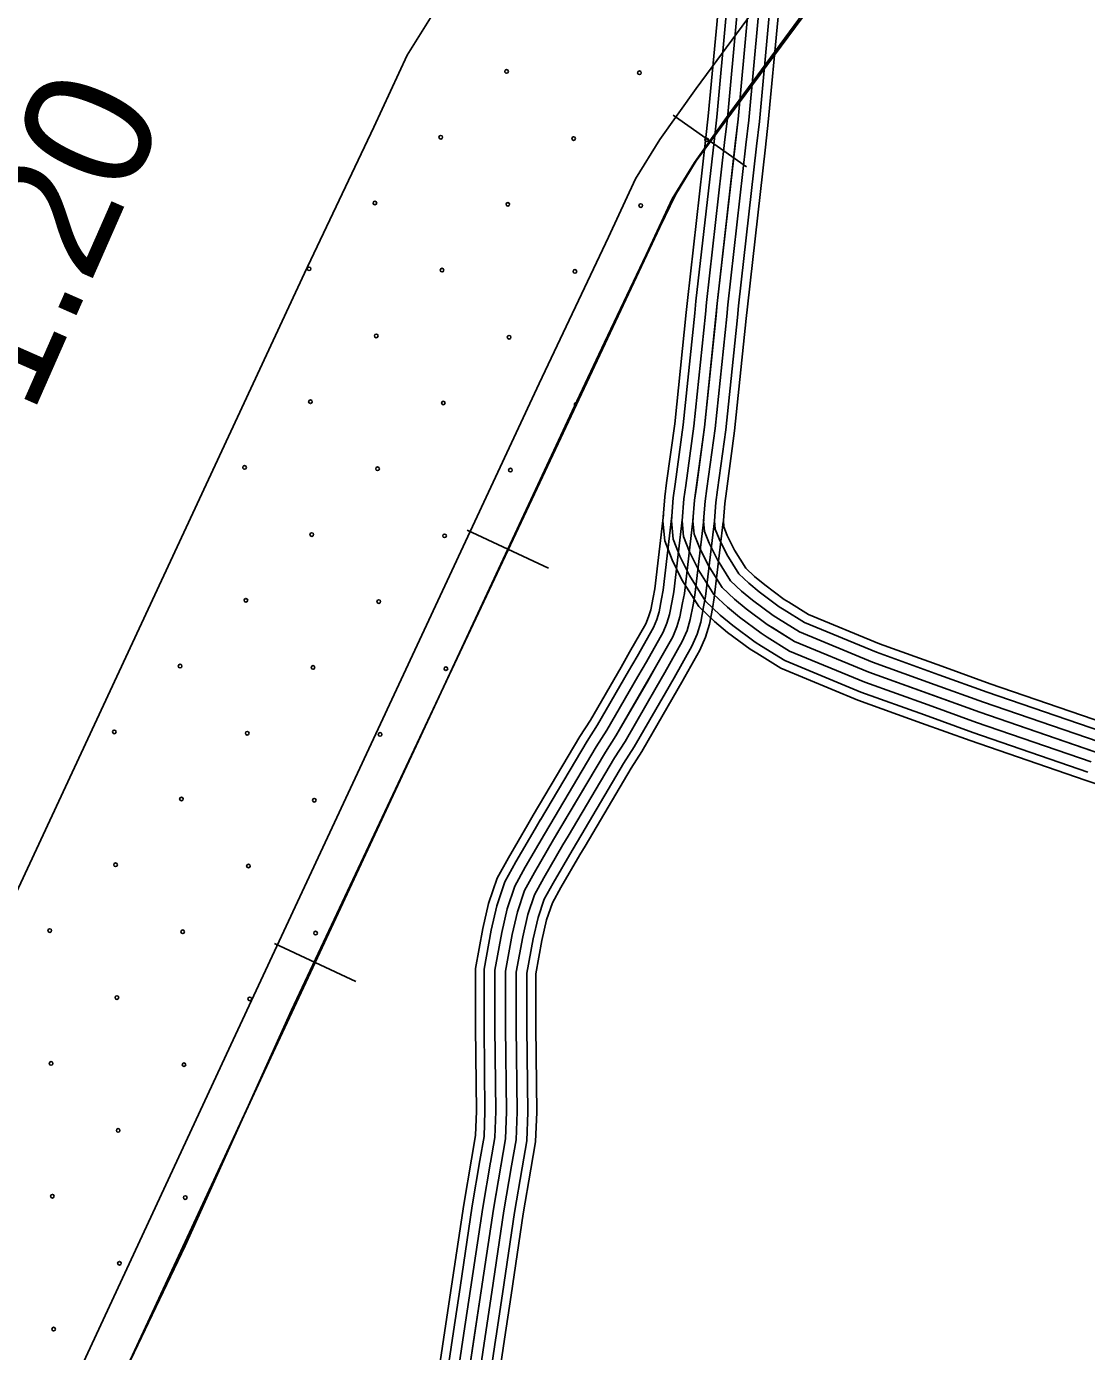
# Model space of a CAD drawing. Extents: x 1551132 to 1791609, y 378168 to 563823.
# Drawn here: x 1606056 to 1609123, y 429407 to 433242 of the extents above; entities that cross this region are included whole.
import ezdxf

# ---------------------------------------------------------------- set-up
doc = ezdxf.new("R2010")
doc.units = 0
for name, color, linetype in [('DESIGN - CONTOURS - Intermediate with optional Text', 7, 'Continuous'), ('DESIGN - EROSION CONTROL - Devices', 7, 'Continuous'), ('DESIGN - SCRATCH - User 1', 7, 'Continuous'), ('DESIGN - TRAFFIC CONTROL PERMANENT - Signalization', 7, 'Continuous'), ('SURVEY - CONTOURS - Index with Text', 7, 'Continuous'), ('SURVEY - CONTROL with Text', 7, 'Continuous'), ('SURVEY - VEGETATION - Features with Text', 7, 'Continuous')]:
    doc.layers.add(name, color=color, linetype=linetype)

msp = doc.modelspace()

# ---------------------------------------------------------------- linework, layer by layer
at = {"layer": 'DESIGN - CONTOURS - Intermediate with optional Text'}
for p, q in [((1608139.269, 432835.667), (1607926.999, 432985.804)), ((1607566.04, 431674.486), (1607330.354, 431784.247)), ((1607008.794, 430477.846), (1606773.108, 430587.615))]:
    msp.add_line(p, q, dxfattribs=at)
for points in [[(1604294.431, 426780.847), (1604936.699, 427465.899), (1605253.5, 427780.757), (1605586.651, 428107.724), (1605742.464, 428283.046), (1605861.12, 428417.408), (1605920.06, 428528.027), (1606049.216, 428750.75), (1606215.962, 429080.617), (1606762.958, 430257.882), (1607647.847, 432158.09), (1607848.134, 432580.951), (1607923.733, 432743.606), (1607988.789, 432848.034), (1608090.52, 432991.871), (1608427.754, 433450.066)], [(1608033.138, 432910.735), (1608090.52, 432991.871), (1608422.838, 433443.391)], [(1607727.929, 432327.161), (1607848.134, 432580.951), (1607923.733, 432743.606), (1607988.789, 432848.034), (1608033.138, 432910.735)], [(1607448.201, 431729.371), (1607647.847, 432158.09), (1607727.929, 432327.161)], [(1607169.574, 431131.046), (1607448.201, 431729.371)], [(1606890.947, 430532.731), (1607169.574, 431131.046)], [(1606612.603, 429934.281), (1606762.958, 430257.882), (1606890.947, 430532.731)], [(1606334.493, 429335.724), (1606612.603, 429934.281)]]:
    msp.add_lwpolyline(points, dxfattribs=at)
at = {"layer": 'DESIGN - EROSION CONTROL - Devices'}
for centre in [(1607444.577, 433111.926), (1607444.577, 433111.926), (1607829.13, 433108.192), (1607829.13, 433108.192), (1607254.167, 432921.516), (1607254.167, 432921.516), (1607638.72, 432917.782), (1607638.72, 432917.782), (1608023.273, 432914.049), (1608023.273, 432914.049), (1607063.757, 432731.106), (1607063.757, 432731.106), (1607448.31, 432727.373), (1607448.31, 432727.373), (1607832.863, 432723.639), (1607832.863, 432723.639), (1606873.348, 432540.697), (1606873.348, 432540.697), (1607257.901, 432536.963), (1607257.901, 432536.963), (1607642.454, 432533.229), (1607642.454, 432533.229), (1607067.491, 432346.553), (1607067.491, 432346.553), (1607452.044, 432342.82), (1607452.044, 432342.82), (1606877.081, 432156.144), (1606877.081, 432156.144), (1607261.634, 432152.41), (1607261.634, 432152.41), (1606686.672, 431965.734), (1606686.672, 431965.734), (1607071.224, 431962), (1607071.224, 431962), (1607455.777, 431958.267), (1607455.777, 431958.267), (1606880.815, 431771.591), (1606880.815, 431771.591), (1607265.368, 431767.857), (1607265.368, 431767.857), (1606690.405, 431581.181), (1606690.405, 431581.181), (1607074.958, 431577.447), (1607074.958, 431577.447), (1606499.995, 431390.771), (1606499.995, 431390.771), (1606884.548, 431387.038), (1606884.548, 431387.038), (1607269.101, 431383.304), (1607269.101, 431383.304), (1606309.586, 431200.361), (1606309.586, 431200.361), (1606694.139, 431196.628), (1606694.139, 431196.628), (1607078.692, 431192.894), (1607078.692, 431192.894), (1606503.729, 431006.218), (1606503.729, 431006.218), (1606888.282, 431002.485), (1606888.282, 431002.485), (1606313.319, 430815.809), (1606313.319, 430815.809), (1606697.872, 430812.075), (1606697.872, 430812.075), (1606122.909, 430625.399), (1606122.909, 430625.399), (1606507.462, 430621.665), (1606507.462, 430621.665), (1606892.015, 430617.932), (1606892.015, 430617.932), (1606317.053, 430431.256), (1606317.053, 430431.256), (1606701.606, 430427.522), (1606701.606, 430427.522), (1606126.643, 430240.846), (1606126.643, 430240.846), (1606511.196, 430237.112), (1606511.196, 430237.112), (1606320.786, 430046.703), (1606320.786, 430046.703), (1606130.376, 429856.293), (1606130.376, 429856.293), (1606514.929, 429852.559), (1606514.929, 429852.559), (1606324.52, 429662.15), (1606324.52, 429662.15), (1606134.11, 429471.74), (1606134.11, 429471.74)]:
    msp.add_circle(centre, 5.28, dxfattribs=at)
msp.add_arc((1607646.187, 432148.677), 5.28, 56.68521, 252.996386, dxfattribs=at)
at = {"layer": 'DESIGN - SCRATCH - User 1'}
for points in [[(1604549.284, 428309.087), (1604955.858, 428708.106), (1605091.022, 428860.202), (1605141.095, 428916.912), (1605159.328, 428951.13), (1605283.792, 429165.744), (1605432.747, 429460.427), (1605973.835, 430624.982), (1606860.091, 432528.108), (1607060.228, 432950.661), (1607156.917, 433158.708), (1607263.565, 433329.871), (1607384.712, 433501.167), (1607719.196, 433955.646), (1608006.982, 434371.865), (1608012.881, 434380.107), (1608031.631, 434424.842), (1608108.329, 434751.942), (1608447.747, 436366.168)], [(1609118.714, 435333.449), (1608995.85, 434749.059), (1608918.752, 434375.532), (1608853.703, 434147.801), (1608786.246, 433964.655), (1608745.289, 433904.412), (1608574.235, 433654.988), (1608299.591, 433267.003), (1607993.623, 432853.709), (1607933.391, 432754.906), (1607887.617, 432660.929), (1607540.691, 431922.309), (1606822.749, 430394.477), (1606514.372, 429712.492), (1606292.727, 429248.596), (1606109.623, 428873.862), (1605955.434, 428584.687), (1605856.662, 428408.766), (1605668.749, 428201.519), (1605394.097, 427920.769), (1605104.995, 427629.178)]]:
    msp.add_lwpolyline(points, dxfattribs=at)
at = {"layer": 'SURVEY - CONTOURS - Index with Text'}
for points in [[(1607984.406, 431818.707), (1607958.998, 431601.126), (1607953.931, 431573.517), (1607946.081, 431533.157), (1607937.498, 431504.473), (1607925.273, 431475.323), (1607876.016, 431387.804), (1607761.144, 431188.948), (1607730.453, 431141.264), (1607580.798, 430888.774), (1607525.416, 430793.321), (1607496.675, 430741.603), (1607475.817, 430679.76), (1607460.917, 430613.825), (1607441.492, 430507.864), (1607441.367, 430345.518), (1607444.175, 430100.961), (1607441.15, 430022.834), (1607406.401, 429818.87), (1607371.235, 429582.848), (1607331.686, 429318.832)], [(1607898.274, 431828.765), (1607873.2, 431613.993), (1607868.725, 431589.626), (1607861.783, 431553.916), (1607855.75, 431533.757), (1607847.25, 431513.49), (1607800.685, 431430.763), (1607776.035, 431388.087)], [(1607922.824, 431825.898), (1607897.649, 431610.326), (1607893.008, 431585.034), (1607885.808, 431547.999), (1607879.049, 431525.407), (1607869.483, 431502.607), (1607822.159, 431418.521), (1607797.435, 431375.72)], [(1607953.615, 431822.298), (1607928.323, 431605.726), (1607923.473, 431579.275), (1607915.94, 431540.583), (1607908.274, 431514.94), (1607897.382, 431488.965), (1607849.083, 431403.162), (1607824.276, 431360.211)], [(1607984.406, 431818.707), (1607958.998, 431601.126), (1607953.931, 431573.517), (1607946.081, 431533.157), (1607937.498, 431504.473), (1607925.273, 431475.323), (1607876.016, 431387.804), (1607851.117, 431344.702)], [(1608015.196, 431815.115), (1607989.672, 431596.526), (1607984.389, 431567.758), (1607976.222, 431525.732), (1607966.722, 431494.006), (1607953.164, 431461.681), (1607902.949, 431372.445), (1607877.958, 431329.194)], [(1608045.987, 431811.515), (1608020.346, 431591.926), (1608014.855, 431562), (1608006.355, 431518.315), (1607995.947, 431483.539), (1607981.064, 431448.039), (1607929.873, 431357.086), (1607904.799, 431313.685)], [(1608071.528, 431808.531), (1608045.787, 431588.109), (1608040.121, 431557.225), (1608031.354, 431512.157), (1608020.196, 431474.856), (1608004.197, 431436.722), (1607952.214, 431344.352), (1607927.065, 431300.818)], [(1607776.043, 431388.087), (1607687.104, 431234.133), (1607656.671, 431186.856), (1607521.549, 430958.884)], [(1607797.443, 431375.728), (1607708.203, 431221.249), (1607677.704, 431173.864), (1607542.815, 430946.283)], [(1607824.284, 431360.219), (1607734.678, 431205.099), (1607704.078, 431157.564), (1607569.481, 430930.475)], [(1607851.125, 431344.711), (1607761.144, 431188.948), (1607730.453, 431141.264), (1607596.147, 430914.666)], [(1607877.966, 431329.202), (1607787.61, 431172.798), (1607756.827, 431124.963), (1607622.813, 430898.857)], [(1607904.807, 431313.693), (1607814.084, 431156.647), (1607783.201, 431108.663), (1607649.479, 430883.049)], [(1607927.073, 431300.835), (1607836.042, 431143.247), (1607805.084, 431095.146), (1607671.604, 430869.94)], [(1607521.566, 430958.9), (1607506, 430932.65), (1607450.009, 430836.147), (1607417.035, 430776.812), (1607392.219, 430703.235), (1607375.944, 430631.208), (1607354.786, 430515.78), (1607354.728, 430448.154)], [(1607542.824, 430946.3), (1607527.316, 430920.141), (1607471.5, 430823.939), (1607439.734, 430766.779), (1607416.051, 430696.543), (1607400.16, 430626.25), (1607379.502, 430513.522), (1607379.444, 430448.129)], [(1607569.49, 430930.491), (1607554.057, 430904.457), (1607498.458, 430808.63), (1607468.209, 430754.187), (1607445.934, 430688.152), (1607430.543, 430620.041), (1607410.493, 430510.697), (1607410.443, 430448.104)], [(1607596.156, 430914.683), (1607580.798, 430888.774), (1607525.416, 430793.321), (1607496.675, 430741.603), (1607475.817, 430679.76), (1607460.917, 430613.825), (1607441.492, 430507.864), (1607441.442, 430448.079)], [(1607622.822, 430898.874), (1607607.539, 430873.09), (1607552.373, 430778.012), (1607525.141, 430729.019), (1607505.699, 430671.368), (1607491.291, 430607.608), (1607472.492, 430505.03), (1607472.442, 430448.054)], [(1607649.488, 430883.065), (1607634.28, 430857.406), (1607579.331, 430762.704), (1607553.615, 430716.427), (1607535.582, 430662.976), (1607521.674, 430601.399), (1607503.483, 430502.205), (1607503.441, 430448.029)], [(1607671.612, 430869.948), (1607656.463, 430844.398), (1607601.689, 430750.003), (1607577.231, 430705.985), (1607560.373, 430656.009), (1607546.873, 430596.241), (1607529.199, 430499.855), (1607529.157, 430448.004)], [(1607354.728, 430448.162), (1607354.653, 430345.051), (1607357.444, 430102.145), (1607354.719, 430031.834), (1607343.128, 429963.791)], [(1607379.444, 430448.137), (1607379.369, 430345.184), (1607382.16, 430101.803), (1607379.352, 430029.268), (1607367.494, 429959.641)], [(1607410.443, 430448.12), (1607410.368, 430345.351), (1607413.168, 430101.386), (1607410.251, 430026.051), (1607398.051, 429954.432)], [(1607441.442, 430448.095), (1607441.367, 430345.518), (1607444.175, 430100.961), (1607441.15, 430022.834), (1607428.609, 429949.224)], [(1607472.442, 430448.07), (1607472.367, 430345.684), (1607475.183, 430100.536), (1607472.05, 430019.617), (1607459.167, 429944.015)], [(1607503.441, 430448.054), (1607503.366, 430345.851), (1607506.191, 430100.12), (1607502.949, 430016.401), (1607489.724, 429938.807)], [(1607529.157, 430448.029), (1607529.082, 430345.993), (1607531.907, 430099.77), (1607528.582, 430013.734), (1607515.074, 429934.49)], [(1607343.128, 429963.808), (1607320.77, 429832.546), (1607285.471, 429595.665), (1607266.346, 429467.986)], [(1607367.494, 429959.649), (1607345.178, 429828.646), (1607309.92, 429592.006), (1607290.787, 429464.319)], [(1607398.051, 429954.449), (1607375.785, 429823.762), (1607340.578, 429587.431), (1607321.445, 429459.728)], [(1607428.609, 429949.241), (1607406.401, 429818.87), (1607371.235, 429582.848), (1607352.102, 429455.136)], [(1607459.167, 429944.032), (1607437.017, 429813.979), (1607401.893, 429578.264), (1607382.76, 429450.544)], [(1607489.724, 429938.832), (1607467.625, 429809.095), (1607432.55, 429573.689), (1607413.417, 429445.952)], [(1607515.082, 429934.507), (1607493.024, 429805.037), (1607457.983, 429569.889), (1607438.85, 429442.136)], [(1607266.346, 429467.995), (1607245.988, 429332.091), (1607204.872, 429074.451), (1607185.273, 428979.523)], [(1607290.787, 429464.336), (1607270.412, 429328.308), (1607229.197, 429070.001), (1607209.48, 428974.532)], [(1607321.445, 429459.744), (1607301.053, 429323.574), (1607259.696, 429064.426), (1607239.838, 428968.256)], [(1607352.102, 429455.153), (1607331.686, 429318.832), (1607290.195, 429058.842), (1607270.196, 428961.99)], [(1607382.76, 429450.561), (1607362.319, 429314.091), (1607320.694, 429053.259), (1607300.553, 428955.723)], [(1607413.417, 429445.969), (1607392.96, 429309.357), (1607351.194, 429047.684), (1607330.911, 428949.448)], [(1607438.85, 429442.161), (1607418.367, 429305.424), (1607376.501, 429043.05), (1607356.093, 428944.248)]]:
    msp.add_lwpolyline(points, dxfattribs=at)
at = {"layer": 'SURVEY - CONTROL with Text'}
for points in [[(1608070.988, 433410.057), (1608055.871, 433278.762), (1608028.197, 432982.662), (1608020.28, 432912.444)], [(1608095.546, 433407.223), (1608080.454, 433276.195), (1608052.788, 432980.12), (1608044.838, 432909.669)], [(1608126.337, 433403.682), (1608111.287, 433272.978), (1608083.621, 432976.945), (1608075.637, 432906.193)], [(1608157.136, 433400.131), (1608142.119, 433269.761), (1608114.462, 432973.762), (1608106.445, 432902.718)], [(1608187.935, 433396.581), (1608172.952, 433266.545), (1608145.302, 432970.579), (1608137.253, 432899.243)], [(1608218.726, 433393.04), (1608203.785, 433263.328), (1608176.135, 432967.403), (1608168.052, 432895.768)], [(1608244.275, 433390.09), (1608229.367, 433260.661), (1608201.718, 432964.762), (1608193.61, 432892.885)], [(1608142.119, 433269.761), (1608114.462, 432973.762), (1608054.254, 432439.956), (1608017.405, 432082.014), (1607988.597, 431871.3), (1607983.806, 431811.231), (1607987.314, 431773.105), (1608002.763, 431733.663), (1608027.829, 431683.086), (1608068.628, 431618.176), (1608104.011, 431584.476), (1608137.527, 431556.733), (1608198.725, 431511.465), (1608277.857, 431461.839), (1608492.385, 431373.52), (1608814.486, 431257.067), (1609222.209, 431116.914)], [(1608020.289, 432912.452), (1607968.04, 432449.248), (1607964.49, 432414.706)], [(1608044.846, 432909.685), (1607992.614, 432446.606), (1607989.072, 432412.18)], [(1608075.646, 432906.21), (1608023.43, 432443.281), (1608019.913, 432409.014)], [(1608106.453, 432902.735), (1608054.254, 432439.956), (1608050.746, 432405.839)], [(1608137.261, 432899.26), (1608085.079, 432436.631), (1608081.579, 432402.664)], [(1608168.06, 432895.785), (1608115.894, 432433.306), (1608112.42, 432399.497)], [(1608193.618, 432892.902), (1608141.461, 432430.556), (1608138.002, 432396.863)], [(1607964.49, 432414.739), (1607931.29, 432092.33), (1607907.857, 431920.909)], [(1607989.072, 432412.205), (1607955.84, 432089.389), (1607932.348, 431917.559)], [(1608019.913, 432409.03), (1607986.622, 432085.705), (1607963.056, 431913.359)], [(1608050.746, 432405.855), (1608017.405, 432082.014), (1607993.772, 431909.159)], [(1608081.579, 432402.68), (1608048.188, 432078.322), (1608024.488, 431904.959)], [(1608112.42, 432399.505), (1608078.97, 432074.638), (1608055.196, 431900.759)], [(1608138.002, 432396.872), (1608104.511, 432071.58), (1608080.678, 431897.275)], [(1607907.857, 431920.918), (1607902.349, 431880.625), (1607896.774, 431810.706), (1607902.091, 431752.921), (1607923.399, 431698.528), (1607952.081, 431640.652), (1608000.98, 431562.85), (1608046.396, 431519.599), (1608084.061, 431488.423), (1608149.835, 431439.763), (1608168.968, 431427.763)], [(1607932.34, 431917.567), (1607926.932, 431877.966), (1607921.582, 431810.856), (1607926.382, 431758.672), (1607946.015, 431708.545), (1607973.672, 431652.744), (1608020.263, 431578.625), (1608062.812, 431538.091), (1608099.303, 431507.89), (1608163.768, 431460.206), (1608182.101, 431448.705)], [(1607963.056, 431913.376), (1607957.765, 431874.633), (1607952.69, 431811.04), (1607956.848, 431765.889), (1607974.389, 431721.104), (1608000.747, 431667.919), (1608044.446, 431598.401), (1608083.411, 431561.283), (1608118.411, 431532.316), (1608181.251, 431485.831), (1608198.567, 431474.973)], [(1607993.772, 431909.176), (1607988.597, 431871.3), (1607983.806, 431811.231), (1607987.314, 431773.105), (1608002.763, 431733.663), (1608027.829, 431683.086), (1608068.628, 431618.176), (1608104.011, 431584.476), (1608137.527, 431556.733), (1608198.725, 431511.465), (1608215.042, 431501.232)], [(1608024.488, 431904.976), (1608019.43, 431867.966), (1608014.921, 431811.423), (1608017.78, 431780.322), (1608031.138, 431746.221), (1608054.912, 431698.253), (1608092.811, 431637.952), (1608124.61, 431607.668), (1608156.643, 431581.15), (1608216.2, 431537.099), (1608231.516, 431527.491)], [(1608055.204, 431900.784), (1608050.262, 431864.633), (1608046.029, 431811.606), (1608048.246, 431787.539), (1608059.512, 431758.78), (1608081.987, 431713.429), (1608116.994, 431657.727), (1608145.21, 431630.86), (1608175.751, 431605.576), (1608233.683, 431562.725), (1608247.983, 431553.758)], [(1608080.678, 431897.3), (1608075.837, 431861.866), (1608071.845, 431811.765), (1608073.52, 431793.523), (1608083.045, 431769.205), (1608104.453, 431726.013), (1608137.06, 431674.136), (1608162.293, 431650.102), (1608191.609, 431625.835), (1608248.183, 431583.992), (1608261.649, 431575.542)], [(1608247.966, 431553.766), (1608306.331, 431517.166), (1608514.735, 431431.372), (1608695.747, 431365.928)], [(1608261.624, 431575.559), (1608318.139, 431540.116), (1608524.009, 431455.364), (1608704.497, 431390.112)], [(1608215.025, 431501.24), (1608277.857, 431461.839), (1608492.385, 431373.52), (1608674.672, 431307.619)], [(1608231.491, 431527.507), (1608292.09, 431489.506), (1608503.56, 431402.446), (1608685.214, 431336.769)], [(1608198.559, 431474.973), (1608263.624, 431434.172), (1608481.21, 431344.594), (1608664.131, 431278.468)], [(1608168.959, 431427.771), (1608238.033, 431384.454), (1608461.127, 431292.61), (1608645.19, 431226.066)], [(1608182.084, 431448.714), (1608249.382, 431406.513), (1608470.036, 431315.669), (1608653.598, 431249.309)], [(1608704.48, 431390.112), (1608843.652, 431339.795), (1609175.227, 431225.817)], [(1608695.73, 431365.928), (1608835.102, 431315.544), (1609166.861, 431201.499)], [(1608685.197, 431336.769), (1608824.794, 431286.301), (1609156.786, 431172.182)], [(1608664.114, 431278.468), (1608804.178, 431227.833), (1609136.636, 431113.547)], [(1608674.656, 431307.619), (1608814.486, 431257.067), (1609146.711, 431142.865)], [(1608653.581, 431249.309), (1608793.87, 431198.591), (1609126.562, 431084.23)], [(1608645.173, 431226.066), (1608785.653, 431175.282), (1609118.52, 431060.854)], [(1609118.503, 431060.862), (1609193.068, 431035.237), (1609419.938, 430951.293), (1609561.868, 430895.608), (1609578.234, 430888.058)]]:
    msp.add_lwpolyline(points, dxfattribs=at)
at = {"layer": 'SURVEY - VEGETATION - Features with Text'}
for points in [[(1604549.284, 428309.087), (1604955.858, 428708.106), (1605091.022, 428860.202), (1605141.095, 428916.912), (1605159.328, 428951.13), (1605283.792, 429165.744), (1605432.747, 429460.427), (1605973.835, 430624.982), (1606860.091, 432528.108), (1607060.228, 432950.661), (1607156.917, 433158.708), (1607263.565, 433329.871), (1607384.712, 433501.167), (1607719.196, 433955.646), (1608006.982, 434371.865), (1608012.881, 434380.107), (1608031.631, 434424.842), (1608108.329, 434751.942), (1608447.747, 436366.168)], [(1604906.75, 427605.794), (1605168.944, 427866.385), (1605499.437, 428190.735), (1605652.391, 428362.848), (1605761.564, 428486.476), (1605814.871, 428586.529), (1605943.385, 428808.126), (1606107.665, 429133.135), (1606653.844, 430308.641), (1607538.925, 432209.25), (1607739.195, 432632.069), (1607817.702, 432800.999), (1607888.517, 432914.652), (1607992.931, 433062.289), (1608329.782, 433519.976), (1608620.25, 433940.096), (1608676.382, 434018.415), (1608705.132, 434091.533), (1608747.514, 434192.653), (1608840.479, 434589.138), (1609022.833, 435456.361)]]:
    msp.add_lwpolyline(points, dxfattribs=at)

# ---------------------------------------------------------------- texts
at = {"layer": 'DESIGN - TRAFFIC CONTROL PERMANENT - Signalization'}
msp.add_text('1.20', height=370.0069, rotation=66.240867, dxfattribs=at).set_placement((1606071.168, 432113.47))

doc.saveas('drawing.dxf')
